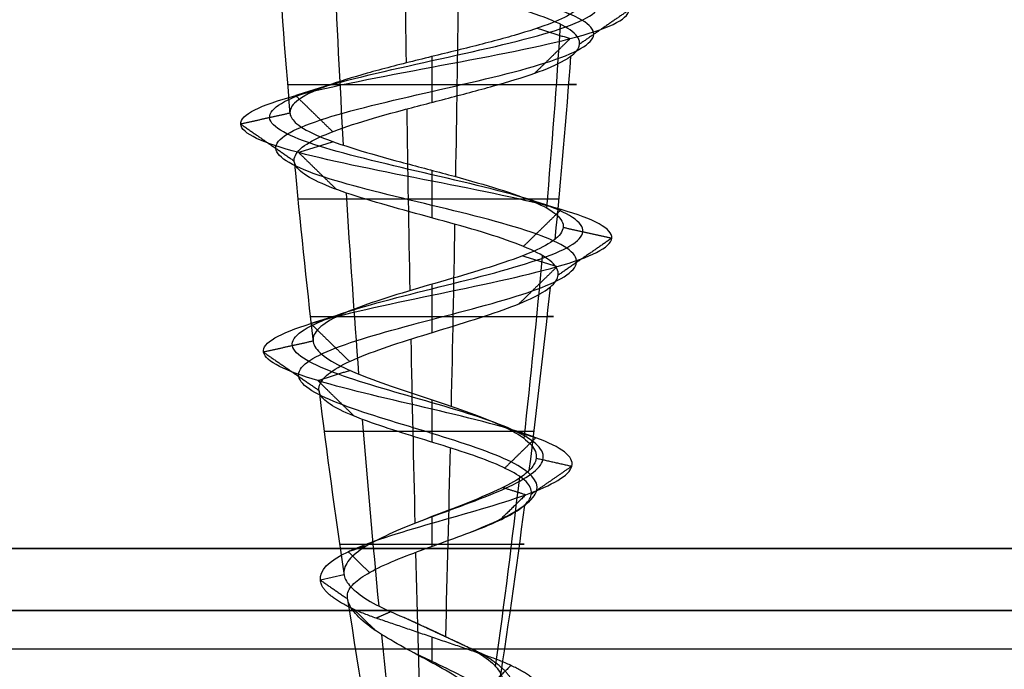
# Model space of a CAD drawing. Header units: millimetres. Extents: x -646 to 654, y -203 to 198.
# Tile 507 of 656: x -31.7 to -23.78, y 134.37 to 139.59. Entities that reach past the tile are written whole.
import ezdxf

# ---------------------------------------------------------------- set-up
doc = ezdxf.new("R2010")
doc.units = ezdxf.units.MM
doc.layers.add('Default', color=7, linetype='Continuous', true_color=0x000000)
doc.layers.add('Screw', color=7, linetype='Continuous', true_color=0xffffff)

msp = doc.modelspace()

# ---------------------------------------------------------------- linework, layer by layer
at = {"layer": 'Default'}
for points in [[(-645.3844, 135.3403, 1171.8222), (3.6156, 135.3403, 1171.8222), (652.6156, 135.3403, 1171.8222)], [(652.6156, 135.3403, 771.8222), (3.6156, 135.3403, 771.8222), (-645.3844, 135.3403, 771.8222)], [(-645.3844, 134.8403, 1171.3222), (3.6156, 134.8403, 1171.3222), (652.6156, 134.8403, 1171.3222)], [(652.6156, 134.8403, 772.3222), (3.6156, 134.8403, 772.3222), (-645.3844, 134.8403, 772.3222)], [(-1.8844, 134.5307, 771.8222), (-319.1344, 134.5307, 771.8222), (-636.3844, 134.5307, 771.8222)], [(-1.8844, 134.5307, 780.8222), (-319.1344, 134.5307, 780.8222), (-636.3844, 134.5307, 780.8222)]]:
    msp.add_open_spline(points, degree=2, dxfattribs=at)
at = {"layer": 'Screw', "color": 7, "true_color": 0xffffff}
msp.add_line((-29.0914, 135.1268, 778.8222), (-29.2801, 135.0848, 778.8222), dxfattribs=at)
at = {"layer": 'Screw', "color": 7, "true_color": 0xffffff, "extrusion": (0.984564, 9.33495e-14, -0.175023)}
for start, end in [(265.414268, 266.774917), (263.723721, 265.073236), (261.991684, 263.363792), (260.321124, 261.775363)]:
    msp.add_arc((144.2263, 822.7859, -164.2581), 62.3281, start, end, dxfattribs=at)
at = {"layer": 'Screw', "color": 7, "true_color": 0xffffff, "extrusion": (0.018848, -1.78677e-15, 0.999822)}
msp.add_arc((144.2263, -17.8944, 778.1489), 62.3281, 93.594012, 94.963328, dxfattribs=at)
at = {"layer": 'Screw', "color": 7, "true_color": 0xffffff, "extrusion": (-0.772512, -9.33495e-14, -0.635)}
for start, end in [(84.803382, 86.171321), (83.103146, 84.449527), (81.371484, 82.765204), (78, 81.158889)]:
    msp.add_arc((-144.2263, 558.7203, -472.625), 62.3281, start, end, dxfattribs=at)
at = {"layer": 'Screw', "color": 7, "true_color": 0xffffff, "extrusion": (-0.984564, -9.33495e-14, 0.175023)}
for start, end in [(84.570262, 85.936105), (82.86319, 84.216959), (81.144917, 82.553071)]:
    msp.add_arc((-144.2263, 700.8794, 164.2581), 62.3281, start, end, dxfattribs=at)
at = {"layer": 'Screw', "color": 7, "true_color": 0xffffff, "extrusion": (-0.506335, -9.33495e-14, 0.862337)}
for start, end in [(84.337257, 85.700058), (82.623344, 83.9836), (80.920321, 82.340292)]:
    msp.add_arc((-144.2263, 308.9147, 685.9792), 62.3281, start, end, dxfattribs=at)
at = {"layer": 'Screw', "color": 7, "true_color": 0xffffff, "extrusion": (-0.326888, 3.1003e-14, -0.945063)}
msp.add_arc((-144.2263, 342.3659, -726.7576), 62.3281, 274.536795, 275.895623, dxfattribs=at)
at = {"layer": 'Screw', "color": 7, "true_color": 0xffffff, "extrusion": (0, 1, 0)}
for centre, radius, start, end in [((28.3844, 778.8222, 139.0706), 1.1613, 1.08, 199.08), ((28.3844, 778.8222, 138.1476), 1.0778, 199.08, 1.08), ((28.3844, 778.8222, 137.2056), 0.9782, 1.08, 199.08), ((28.3844, 778.8222, 136.2797), 0.8662, 199.08, 1.08), ((28.3844, 778.8222, 135.3752), 0.7432, 1.08, 199.08)]:
    msp.add_arc(centre, radius, start, end, dxfattribs=at)
at = {"layer": 'Screw', "color": 7, "true_color": 0xffffff, "extrusion": (0.018848, -1.78742e-15, 0.999822)}
msp.add_arc((144.2263, -17.8944, 778.1489), 62.3281, 95.318782, 96.656729, dxfattribs=at)
at = {"layer": 'Screw', "color": 7, "true_color": 0xffffff, "extrusion": (-0.326888, 3.09822e-14, -0.945063)}
msp.add_arc((-144.2263, 342.3659, -726.7576), 62.3281, 276.250599, 277.6164, dxfattribs=at)
at = {"layer": 'Screw', "color": 7, "true_color": 0xffffff, "extrusion": (0.018848, -1.7859e-15, 0.999822)}
msp.add_arc((144.2263, -17.8944, 778.1489), 62.3281, 97.023724, 98.399306, dxfattribs=at)
at = {"layer": 'Screw', "color": 7, "true_color": 0xffffff, "extrusion": (-0.326888, 3.0996e-14, -0.945063)}
msp.add_arc((-144.2263, 342.3659, -726.7576), 62.3281, 277.873234, 279.304288, dxfattribs=at)
at = {"layer": 'Screw', "color": 7, "true_color": 0xffffff, "extrusion": (0.018848, -1.78546e-15, 0.999822)}
msp.add_arc((144.2263, -17.8944, 778.1489), 62.3281, 98.578453, 102, dxfattribs=at)
at = {"layer": 'Screw', "color": 7, "true_color": 0xffffff}
for points, knots in [([(-29.2801, 135.0848, 778.8222), (-29.2897, 135.1612, 778.5877), (-29.2212, 135.2376, 778.3382), (-28.8954, 135.3903, 777.9584), (-28.6489, 135.4667, 777.8309), (-28.1198, 135.6195, 777.7928), (-27.8406, 135.6958, 777.8831), (-27.4183, 135.8486, 778.2514), (-27.2785, 135.925, 778.5277), (-27.2403, 136.0778, 779.1167), (-27.3431, 136.1541, 779.4258), (-27.7538, 136.3069, 779.8905), (-28.0599, 136.3833, 780.0426), (-28.7089, 136.5361, 780.0808), (-29.0478, 136.6124, 779.9657), (-29.5549, 136.7652, 779.5126), (-29.7251, 136.8416, 779.1767), (-29.7518, 136.9944, 778.4677), (-29.6076, 137.0707, 778.1088), (-29.1085, 137.2235, 777.5882), (-28.7509, 137.2999, 777.4299), (-28.0179, 137.4526, 777.4147), (-27.6471, 137.529, 777.5581), (-27.1095, 137.6818, 778.0741), (-26.9463, 137.7582, 778.4437), (-26.931, 137.9109, 779.2007), (-27.0794, 137.9873, 779.5834), (-27.6123, 138.1401, 780.138), (-27.9939, 138.2165, 780.3061), (-28.7749, 138.3692, 780.3214), (-29.1695, 138.4456, 780.1681), (-29.741, 138.5984, 779.6182), (-29.916, 138.6748, 779.2247), (-29.9275, 138.8275, 778.4197), (-29.7636, 138.9039, 778.0164), (-29.1955, 139.0567, 777.4376), (-28.7928, 139.1331, 777.2657), (-27.9759, 139.2858, 777.2581), (-27.5666, 139.3622, 777.4225), (-26.9793, 139.515, 777.9991), (-26.8049, 139.5914, 778.4077), (-26.7973, 139.7441, 779.2367), (-26.9642, 139.8205, 779.6519), (-27.5493, 139.9733, 780.2477), (-27.9639, 140.0497, 780.4245), (-28.8048, 140.2024, 780.4322), (-29.226, 140.2788, 780.2628), (-29.8303, 140.4316, 779.6693), (-30.0077, 140.5079, 779.2487), (-30.0184, 140.6512, 778.449), (-29.8936, 140.718, 778.0723), (-29.4247, 140.8517, 777.4798), (-29.0837, 140.9185, 777.2663), (-28.3363, 141.0522, 777.104), (-27.9325, 141.119, 777.1559), (-27.2437, 141.2527, 777.509), (-26.9612, 141.3195, 777.8089), (-26.6492, 141.4532, 778.5273), (-26.6209, 141.52, 778.9432), (-26.8381, 141.6537, 779.7052), (-27.083, 141.7205, 780.0486), (-27.742, 141.8542, 780.5049), (-28.1538, 141.921, 780.6162), (-28.9618, 142.0547, 780.55), (-29.3551, 142.1215, 780.3727), (-29.9443, 142.2552, 779.8024), (-30.1379, 142.322, 779.4114), (-30.2324, 142.4557, 778.5877), (-30.122, 142.5225, 778.1605), (-29.6606, 142.6562, 777.4701), (-29.3078, 142.723, 777.2084), (-28.5132, 142.8567, 776.9674), (-28.0744, 142.9235, 776.9889), (-27.3072, 143.0572, 777.3067), (-26.9817, 143.1241, 777.6017), (-26.5903, 143.2577, 778.334), (-26.5258, 143.3246, 778.7686), (-26.6878, 143.4582, 779.583), (-26.9137, 143.5251, 779.9598), (-27.5555, 143.6587, 780.4866), (-27.9692, 143.7256, 780.6346), (-28.7995, 143.8592, 780.6346), (-29.2132, 143.9261, 780.4866), (-29.8551, 144.0597, 779.9598), (-30.0809, 144.1266, 779.583), (-30.2429, 144.2602, 778.7686), (-30.1784, 144.3271, 778.334), (-29.787, 144.4607, 777.6017), (-29.4615, 144.5276, 777.3067), (-28.6944, 144.6612, 776.9889), (-28.2555, 144.7281, 776.9674), (-27.461, 144.8618, 777.2084), (-27.1081, 144.9286, 777.4701), (-26.6468, 145.0623, 778.1605), (-26.54, 145.1291, 778.5867), (-26.6214, 145.2628, 779.413), (-26.8092, 145.3296, 779.8102), (-27.3964, 145.4633, 780.3973), (-27.7935, 145.5301, 780.5852), (-28.6199, 145.6638, 780.6666), (-29.0461, 145.7306, 780.5598), (-29.7365, 145.8643, 780.0985), (-29.9982, 145.9311, 779.7456), (-30.2392, 146.0648, 778.951), (-30.2177, 146.1316, 778.5122), (-29.8999, 146.2653, 777.7451), (-29.6049, 146.3321, 777.4195), (-28.8726, 146.4658, 777.0281), (-28.438, 146.5326, 776.9637), (-27.6236, 146.6663, 777.1257), (-27.2468, 146.7331, 777.3515), (-26.72, 146.8668, 777.9934), (-26.572, 146.9336, 778.407), (-26.572, 147.0673, 779.2374), (-26.72, 147.1341, 779.651), (-27.2468, 147.2678, 780.2929), (-27.6236, 147.3346, 780.5188), (-28.438, 147.4683, 780.6808), (-28.8726, 147.5351, 780.6163), (-29.6049, 147.6688, 780.2249), (-29.8999, 147.7356, 779.8993), (-30.2177, 147.8693, 779.1322), (-30.2392, 147.9361, 778.6934), (-29.9982, 148.0698, 777.8988), (-29.7365, 148.1367, 777.5459), (-29.0461, 148.2703, 777.0846), (-28.6199, 148.3372, 776.9779), (-27.7935, 148.4708, 777.0593), (-27.3964, 148.5377, 777.2471), (-26.8092, 148.6713, 777.8342), (-26.6214, 148.7382, 778.2314), (-26.54, 148.8718, 779.0577), (-26.6468, 148.9387, 779.4839), (-27.1081, 149.0723, 780.1743), (-27.461, 149.1392, 780.436), (-28.2555, 149.2728, 780.6771), (-28.6944, 149.3397, 780.6555), (-29.4615, 149.4733, 780.3378), (-29.787, 149.5402, 780.0427), (-30.1784, 149.6739, 779.3104), (-30.2429, 149.7407, 778.8758), (-30.0809, 149.8744, 778.0614), (-29.8551, 149.9412, 777.6846), (-29.2132, 150.0749, 777.1578), (-28.7995, 150.1417, 777.0098), (-27.9692, 150.2754, 777.0098), (-27.5555, 150.3422, 777.1578), (-26.9137, 150.4759, 777.6846), (-26.6878, 150.5427, 778.0614), (-26.5258, 150.6764, 778.8758), (-26.5903, 150.7432, 779.3104), (-26.9817, 150.8769, 780.0427), (-27.3072, 150.9437, 780.3378), (-28.0744, 151.0774, 780.6555), (-28.5132, 151.1442, 780.6771), (-29.3078, 151.2779, 780.436), (-29.6606, 151.3447, 780.1743), (-30.122, 151.4784, 779.4839), (-30.2287, 151.5452, 779.0577), (-30.1473, 151.6789, 778.2314), (-29.9595, 151.7457, 777.8342), (-29.3723, 151.8794, 777.2471), (-28.9752, 151.9462, 777.0593), (-28.1488, 152.0799, 776.9779), (-27.7227, 152.1467, 777.0846), (-27.0323, 152.2804, 777.5459), (-26.7705, 152.3472, 777.8988), (-26.5295, 152.4809, 778.6934), (-26.5511, 152.5477, 779.1322), (-26.8688, 152.6814, 779.8993), (-27.1639, 152.7482, 780.2249), (-27.8962, 152.8819, 780.6163), (-28.3307, 152.9488, 780.6808), (-29.1451, 153.0824, 780.5188), (-29.522, 153.1493, 780.2929), (-30.0487, 153.2829, 779.651), (-30.1967, 153.3497, 779.2381), (-30.1967, 153.4166, 778.8222)], [0.0909091, 0.0909091, 0.0909091, 0.0909091, 0.1022727, 0.1022727, 0.1136364, 0.1136364, 0.125, 0.125, 0.1363636, 0.1363636, 0.1477273, 0.1477273, 0.1590909, 0.1590909, 0.1704545, 0.1704545, 0.1818182, 0.1818182, 0.1931818, 0.1931818, 0.2045455, 0.2045455, 0.2159091, 0.2159091, 0.2272727, 0.2272727, 0.2386364, 0.2386364, 0.25, 0.25, 0.2613636, 0.2613636, 0.2727273, 0.2727273, 0.2840909, 0.2840909, 0.2954545, 0.2954545, 0.3068182, 0.3068182, 0.3181818, 0.3181818, 0.3295455, 0.3295455, 0.3409091, 0.3409091, 0.3522727, 0.3522727, 0.3636364, 0.3636364, 0.3735795, 0.3735795, 0.3835227, 0.3835227, 0.3934659, 0.3934659, 0.4034091, 0.4034091, 0.4133523, 0.4133523, 0.4232955, 0.4232955, 0.4332386, 0.4332386, 0.4431818, 0.4431818, 0.453125, 0.453125, 0.4630682, 0.4630682, 0.4730114, 0.4730114, 0.4829545, 0.4829545, 0.4928977, 0.4928977, 0.5028409, 0.5028409, 0.5127841, 0.5127841, 0.5227273, 0.5227273, 0.5326705, 0.5326705, 0.5426136, 0.5426136, 0.5525568, 0.5525568, 0.5625, 0.5625, 0.5724432, 0.5724432, 0.5823864, 0.5823864, 0.5923295, 0.5923295, 0.6022727, 0.6022727, 0.6122159, 0.6122159, 0.6221591, 0.6221591, 0.6321023, 0.6321023, 0.6420455, 0.6420455, 0.6519886, 0.6519886, 0.6619318, 0.6619318, 0.671875, 0.671875, 0.6818182, 0.6818182, 0.6917614, 0.6917614, 0.7017045, 0.7017045, 0.7116477, 0.7116477, 0.7215909, 0.7215909, 0.7315341, 0.7315341, 0.7414773, 0.7414773, 0.7514205, 0.7514205, 0.7613636, 0.7613636, 0.7713068, 0.7713068, 0.78125, 0.78125, 0.7911932, 0.7911932, 0.8011364, 0.8011364, 0.8110795, 0.8110795, 0.8210227, 0.8210227, 0.8309659, 0.8309659, 0.8409091, 0.8409091, 0.8508523, 0.8508523, 0.8607955, 0.8607955, 0.8707386, 0.8707386, 0.8806818, 0.8806818, 0.890625, 0.890625, 0.9005682, 0.9005682, 0.9105114, 0.9105114, 0.9204545, 0.9204545, 0.9303977, 0.9303977, 0.9403409, 0.9403409, 0.9502841, 0.9502841, 0.9602273, 0.9602273, 0.9701705, 0.9701705, 0.9801136, 0.9801136, 0.9900568, 0.9900568, 1, 1, 1, 1]), ([(-28.4622, 135.5653, 778.056), (-28.4366, 135.5752, 778.0508), (-28.4106, 135.585, 778.047), (-28.1808, 135.6713, 778.0254), (-27.962, 135.7476, 778.0907), (-27.6259, 135.9004, 778.3729), (-27.5112, 135.9768, 778.5886), (-27.473, 136.1296, 779.0558), (-27.5506, 136.2059, 779.3044), (-27.8752, 136.3587, 779.6829), (-28.1208, 136.4351, 779.81), (-28.648, 136.5879, 779.8482), (-28.9263, 136.6642, 779.7582), (-29.3473, 136.817, 779.3912), (-29.4924, 136.8934, 779.1158), (-29.5192, 137.0462, 778.5286), (-29.4, 137.1225, 778.2303), (-28.9871, 137.2753, 777.7958), (-28.6899, 137.3517, 777.6626), (-28.0788, 137.5044, 777.6473), (-27.7685, 137.5808, 777.7657), (-27.3171, 137.7336, 778.1956), (-27.1789, 137.81, 778.5046), (-27.1636, 137.9627, 779.1398), (-27.287, 138.0391, 779.462), (-27.7338, 138.1919, 779.9304), (-28.0548, 138.2683, 780.0735), (-28.7139, 138.421, 780.0888), (-29.0481, 138.4974, 779.9605), (-29.5334, 138.6502, 779.4967), (-29.6834, 138.7266, 779.1638), (-29.6948, 138.8793, 778.4806), (-29.556, 138.9557, 778.1379), (-29.0741, 139.1085, 777.6452), (-28.7319, 139.1849, 777.4984), (-28.0368, 139.3376, 777.4907), (-27.6881, 139.414, 777.6301), (-27.1869, 139.5668, 778.1205), (-27.0376, 139.6432, 778.4686), (-27.03, 139.7959, 779.1758), (-27.1718, 139.8723, 779.5305), (-27.6707, 140.0251, 780.0402), (-28.0248, 140.1015, 780.1919), (-28.7439, 140.2542, 780.1995), (-29.1046, 140.3306, 780.0552), (-29.6227, 140.4834, 779.5478), (-29.775, 140.5597, 779.1878), (-29.7858, 140.703, 778.5023), (-29.68, 140.7698, 778.1787), (-29.2786, 140.9035, 777.6686), (-28.986, 140.9703, 777.4841), (-28.3432, 141.104, 777.3426), (-27.9952, 141.1708, 777.3863), (-27.4003, 141.3045, 777.689), (-27.1558, 141.3713, 777.9472), (-26.8845, 141.505, 778.5671), (-26.859, 141.5718, 778.9266), (-27.0453, 141.7055, 779.5867), (-27.2566, 141.7723, 779.8847), (-27.8269, 141.906, 780.2819), (-28.184, 141.9728, 780.3794), (-28.886, 142.1065, 780.3237), (-29.2283, 142.1733, 780.1705), (-29.7421, 142.307, 779.6756), (-29.9116, 142.3738, 779.3356), (-29.9957, 142.5075, 778.6179), (-29.8989, 142.5743, 778.2455), (-29.4968, 142.708, 777.6437), (-29.1892, 142.7748, 777.4156), (-28.4966, 142.9085, 777.2055), (-28.1142, 142.9753, 777.2243), (-27.4455, 143.109, 777.5012), (-27.1618, 143.1759, 777.7584), (-26.8206, 143.3095, 778.3967), (-26.7644, 143.3764, 778.7755), (-26.9056, 143.51, 779.4853), (-27.1025, 143.5769, 779.8138), (-27.6619, 143.7105, 780.2729), (-28.0225, 143.7774, 780.4019), (-28.7462, 143.911, 780.4019), (-29.1068, 143.9779, 780.2729), (-29.6663, 144.1115, 779.8138), (-29.8631, 144.1784, 779.4853), (-30.0043, 144.312, 778.7755), (-29.9481, 144.3789, 778.3967), (-29.607, 144.5125, 777.7584), (-29.3232, 144.5794, 777.5012), (-28.6546, 144.713, 777.2243), (-28.2721, 144.7799, 777.2055), (-27.5795, 144.9136, 777.4156), (-27.2719, 144.9804, 777.6437), (-26.8698, 145.1141, 778.2455), (-26.7768, 145.1809, 778.6169), (-26.8477, 145.3146, 779.3372), (-27.0114, 145.3814, 779.6834), (-27.5232, 145.5151, 780.1951), (-27.8694, 145.5819, 780.3589), (-28.5897, 145.7156, 780.4298), (-28.9611, 145.7824, 780.3368), (-29.5629, 145.9161, 779.9347), (-29.791, 145.9829, 779.6271), (-30.0011, 146.1166, 778.9345), (-29.9823, 146.1834, 778.552), (-29.7054, 146.3171, 777.8834), (-29.4482, 146.3839, 777.5996), (-28.8099, 146.5176, 777.2584), (-28.4311, 146.5844, 777.2022), (-27.7213, 146.7181, 777.3434), (-27.3928, 146.7849, 777.5403), (-26.9336, 146.9186, 778.0998), (-26.8046, 146.9854, 778.4603), (-26.8046, 147.1191, 779.1841), (-26.9336, 147.1859, 779.5446), (-27.3928, 147.3196, 780.1041), (-27.7213, 147.3864, 780.301), (-28.4311, 147.5201, 780.4422), (-28.8099, 147.5869, 780.386), (-29.4482, 147.7206, 780.0448), (-29.7054, 147.7874, 779.7611), (-29.9823, 147.9211, 779.0924), (-30.0011, 147.988, 778.7099), (-29.791, 148.1216, 778.0174), (-29.5629, 148.1885, 777.7098), (-28.9611, 148.3221, 777.3077), (-28.5897, 148.389, 777.2146), (-27.8694, 148.5226, 777.2856), (-27.5232, 148.5895, 777.4493), (-27.0114, 148.7231, 777.9611), (-26.8477, 148.79, 778.3072), (-26.7768, 148.9236, 779.0275), (-26.8698, 148.9905, 779.399), (-27.2719, 149.1241, 780.0007), (-27.5795, 149.191, 780.2289), (-28.2721, 149.3246, 780.439), (-28.6546, 149.3915, 780.4202), (-29.3232, 149.5251, 780.1432), (-29.607, 149.592, 779.886), (-29.9481, 149.7257, 779.2477), (-30.0043, 149.7925, 778.8689), (-29.8631, 149.9262, 778.1591), (-29.6663, 149.993, 777.8306), (-29.1068, 150.1267, 777.3715), (-28.7462, 150.1935, 777.2425), (-28.0225, 150.3272, 777.2425), (-27.6619, 150.394, 777.3715), (-27.1025, 150.5277, 777.8306), (-26.9056, 150.5945, 778.1591), (-26.7644, 150.7282, 778.8689), (-26.8206, 150.795, 779.2477), (-27.1618, 150.9287, 779.886), (-27.4455, 150.9955, 780.1432), (-28.1142, 151.1292, 780.4202), (-28.4966, 151.196, 780.439), (-29.1892, 151.3297, 780.2289), (-29.4968, 151.3965, 780.0007), (-29.8989, 151.5302, 779.399), (-29.9919, 151.597, 779.0275), (-29.921, 151.7307, 778.3072), (-29.7573, 151.7975, 777.9611), (-29.2455, 151.9312, 777.4493), (-28.8993, 151.998, 777.2856), (-28.1791, 152.1317, 777.2146), (-27.8076, 152.1985, 777.3077), (-27.2058, 152.3322, 777.7098), (-26.9777, 152.399, 778.0174), (-26.7676, 152.5327, 778.7099), (-26.7864, 152.5995, 779.0924), (-27.0634, 152.7332, 779.7611), (-27.3205, 152.8, 780.0448), (-27.9588, 152.9337, 780.386), (-28.3376, 153.0006, 780.4422), (-29.0475, 153.1342, 780.301), (-29.3759, 153.2011, 780.1041), (-29.8351, 153.3347, 779.5446), (-29.9641, 153.4015, 779.1847), (-29.9641, 153.4684, 778.8222)], [2.782471, 2.782471, 2.782471, 2.782471, 2.974275, 2.974275, 4.461413, 4.461413, 5.948551, 5.948551, 7.435688, 7.435688, 8.922826, 8.922826, 10.409964, 10.409964, 11.897102, 11.897102, 13.384239, 13.384239, 14.871377, 14.871377, 16.358515, 16.358515, 17.845652, 17.845652, 19.33279, 19.33279, 20.819928, 20.819928, 22.307065, 22.307065, 23.794203, 23.794203, 25.281341, 25.281341, 26.768478, 26.768478, 28.255616, 28.255616, 29.742754, 29.742754, 31.229892, 31.229892, 32.717029, 32.717029, 34.204167, 34.204167, 35.691305, 35.691305, 36.99255, 36.99255, 38.293796, 38.293796, 39.595041, 39.595041, 40.896287, 40.896287, 42.197532, 42.197532, 43.498777, 43.498777, 44.800023, 44.800023, 46.101268, 46.101268, 47.402514, 47.402514, 48.703759, 48.703759, 50.005005, 50.005005, 51.30625, 51.30625, 52.607496, 52.607496, 53.908741, 53.908741, 55.209987, 55.209987, 56.511232, 56.511232, 57.812478, 57.812478, 59.113723, 59.113723, 60.414969, 60.414969, 61.716214, 61.716214, 63.01746, 63.01746, 64.318705, 64.318705, 65.619951, 65.619951, 66.921196, 66.921196, 68.222442, 68.222442, 69.523687, 69.523687, 70.824933, 70.824933, 72.126178, 72.126178, 73.427423, 73.427423, 74.728669, 74.728669, 76.029914, 76.029914, 77.33116, 77.33116, 78.632405, 78.632405, 79.933651, 79.933651, 81.234896, 81.234896, 82.536142, 82.536142, 83.837387, 83.837387, 85.138633, 85.138633, 86.439878, 86.439878, 87.741124, 87.741124, 89.042369, 89.042369, 90.343615, 90.343615, 91.64486, 91.64486, 92.946106, 92.946106, 94.247351, 94.247351, 95.548597, 95.548597, 96.849842, 96.849842, 98.151088, 98.151088, 99.452333, 99.452333, 100.753579, 100.753579, 102.054824, 102.054824, 103.35607, 103.35607, 104.657315, 104.657315, 105.95856, 105.95856, 107.259806, 107.259806, 108.561051, 108.561051, 109.862297, 109.862297, 111.163542, 111.163542, 112.464788, 112.464788, 113.766033, 113.766033, 115.067279, 115.067279, 116.368524, 116.368524, 117.66977, 117.66977, 118.971015, 118.971015, 118.971015, 118.971015]), ([(-28.0882, 135.4652, 778.1266), (-27.9956, 135.5025, 778.1558), (-27.907, 135.5398, 778.203), (-27.6707, 135.6534, 778.3991), (-27.5614, 135.7298, 778.6018), (-27.5232, 135.8826, 779.0427), (-27.5955, 135.9589, 779.2781), (-27.9014, 136.1117, 779.6381), (-28.1339, 136.1881, 779.7597), (-28.6348, 136.3409, 779.7979), (-28.9001, 136.4172, 779.7133), (-29.3025, 136.57, 779.3649), (-29.4422, 136.6464, 779.1026), (-29.4689, 136.7992, 778.5418), (-29.3551, 136.8755, 778.2565), (-28.9609, 137.0283, 777.8406), (-28.6768, 137.1047, 777.7129), (-28.0919, 137.2574, 777.6976), (-27.7947, 137.3338, 777.8106), (-27.3619, 137.4866, 778.2218), (-27.2292, 137.563, 778.5178), (-27.2139, 137.7157, 779.1266), (-27.3318, 137.7921, 779.4358), (-27.76, 137.9449, 779.8856), (-28.0679, 138.0213, 780.0232), (-28.7008, 138.174, 780.0385), (-29.0218, 138.2504, 779.9157), (-29.4886, 138.4032, 779.4705), (-29.6331, 138.4796, 779.1506), (-29.6446, 138.6323, 778.4938), (-29.5112, 138.7087, 778.1641), (-29.0479, 138.8615, 777.69), (-28.7188, 138.9379, 777.5486), (-28.0499, 139.0906, 777.541), (-27.7143, 139.167, 777.675), (-27.2317, 139.3198, 778.1467), (-27.0879, 139.3962, 778.4818), (-27.0802, 139.5489, 779.1626), (-27.2167, 139.6253, 779.5042), (-27.6969, 139.7781, 779.9953), (-28.0379, 139.8545, 780.1416), (-28.7308, 140.0072, 780.1493), (-29.0783, 140.0836, 780.0104), (-29.5779, 140.2364, 779.5216), (-29.7248, 140.3127, 779.1746), (-29.7355, 140.456, 778.5138), (-29.6338, 140.5228, 778.2017), (-29.2471, 140.6565, 777.7093), (-28.965, 140.7233, 777.5311), (-28.3447, 140.857, 777.3941), (-28.0087, 140.9238, 777.436), (-27.4342, 141.0575, 777.7279), (-27.1978, 141.1243, 777.9771), (-26.9354, 141.258, 778.5757), (-26.9105, 141.3248, 778.9231), (-27.09, 141.4585, 779.5611), (-27.294, 141.5253, 779.8493), (-27.8452, 141.659, 780.2337), (-28.1905, 141.7258, 780.3283), (-28.8696, 141.8595, 780.2748), (-29.2009, 141.9263, 780.1268), (-29.6984, 142.06, 779.6482), (-29.8627, 142.1268, 779.3192), (-29.9445, 142.2605, 778.6245), (-29.8507, 142.3273, 778.2638), (-29.4614, 142.461, 777.6812), (-29.1636, 142.5278, 777.4603), (-28.4931, 142.6615, 777.2569), (-28.1228, 142.7283, 777.2751), (-27.4754, 142.862, 777.5433), (-27.2007, 142.9288, 777.7922), (-26.8703, 143.0625, 778.4102), (-26.8159, 143.1294, 778.777), (-26.9526, 143.263, 779.4642), (-27.1432, 143.3299, 779.7822), (-27.6849, 143.4635, 780.2268), (-28.034, 143.5304, 780.3517), (-28.7347, 143.664, 780.3517), (-29.0838, 143.7309, 780.2268), (-29.6255, 143.8645, 779.7822), (-29.8161, 143.9314, 779.4642), (-29.9528, 144.065, 778.777), (-29.8984, 144.1319, 778.4102), (-29.5681, 144.2655, 777.7922), (-29.2934, 144.3324, 777.5433), (-28.646, 144.466, 777.2751), (-28.2757, 144.5329, 777.2569), (-27.6051, 144.6666, 777.4603), (-27.3073, 144.7334, 777.6812), (-26.918, 144.8671, 778.2638), (-26.8279, 144.9339, 778.6235), (-26.8966, 145.0676, 779.3208), (-27.0551, 145.1344, 779.656), (-27.5506, 145.2681, 780.1514), (-27.8858, 145.3349, 780.31), (-28.5831, 145.4686, 780.3787), (-28.9428, 145.5354, 780.2886), (-29.5254, 145.6691, 779.8993), (-29.7463, 145.7359, 779.6015), (-29.9497, 145.8696, 778.9309), (-29.9315, 145.9364, 778.5606), (-29.6633, 146.0701, 777.9132), (-29.4143, 146.1369, 777.6385), (-28.7964, 146.2706, 777.3082), (-28.4296, 146.3374, 777.2538), (-27.7423, 146.4711, 777.3905), (-27.4243, 146.5379, 777.5811), (-26.9798, 146.6716, 778.1228), (-26.8549, 146.7384, 778.4719), (-26.8549, 146.8721, 779.1726), (-26.9798, 146.9389, 779.5217), (-27.4243, 147.0726, 780.0633), (-27.7423, 147.1394, 780.2539), (-28.4296, 147.2731, 780.3906), (-28.7964, 147.3399, 780.3362), (-29.4143, 147.4736, 780.0059), (-29.6633, 147.5404, 779.7312), (-29.9315, 147.6741, 779.0838), (-29.9497, 147.7409, 778.7135), (-29.7463, 147.8746, 778.043), (-29.5254, 147.9415, 777.7452), (-28.9428, 148.0751, 777.3559), (-28.5831, 148.142, 777.2658), (-27.8858, 148.2756, 777.3345), (-27.5506, 148.3425, 777.493), (-27.0551, 148.4761, 777.9885), (-26.8966, 148.543, 778.3236), (-26.8279, 148.6766, 779.021), (-26.918, 148.7435, 779.3806), (-27.3073, 148.8771, 779.9633), (-27.6051, 148.944, 780.1841), (-28.2757, 149.0776, 780.3875), (-28.646, 149.1445, 780.3693), (-29.2934, 149.2781, 780.1012), (-29.5681, 149.345, 779.8522), (-29.8984, 149.4787, 779.2342), (-29.9528, 149.5455, 778.8675), (-29.8161, 149.6792, 778.1802), (-29.6255, 149.746, 777.8622), (-29.0838, 149.8797, 777.4177), (-28.7347, 149.9465, 777.2928), (-28.034, 150.0802, 777.2928), (-27.6849, 150.147, 777.4177), (-27.1432, 150.2807, 777.8622), (-26.9526, 150.3475, 778.1802), (-26.8159, 150.4812, 778.8675), (-26.8703, 150.548, 779.2342), (-27.2007, 150.6817, 779.8522), (-27.4754, 150.7485, 780.1012), (-28.1228, 150.8822, 780.3693), (-28.4931, 150.949, 780.3875), (-29.1636, 151.0827, 780.1841), (-29.4614, 151.1495, 779.9633), (-29.8507, 151.2832, 779.3806), (-29.9408, 151.35, 779.021), (-29.8721, 151.4837, 778.3236), (-29.7136, 151.5505, 777.9885), (-29.2181, 151.6842, 777.493), (-28.8829, 151.751, 777.3345), (-28.1856, 151.8847, 777.2658), (-27.826, 151.9515, 777.3559), (-27.2433, 152.0852, 777.7452), (-27.0225, 152.152, 778.043), (-26.8191, 152.2857, 778.7135), (-26.8372, 152.3525, 779.0838), (-27.1054, 152.4862, 779.7312), (-27.3544, 152.553, 780.0059), (-27.9724, 152.6867, 780.3362), (-28.3391, 152.7536, 780.3906), (-29.0264, 152.8872, 780.2539), (-29.3444, 152.9541, 780.0633), (-29.7889, 153.0877, 779.5217), (-29.9138, 153.1545, 779.1731), (-29.9138, 153.2214, 778.8222)], [9.962929, 9.962929, 9.962929, 9.962929, 10.425509, 10.425509, 11.373282, 11.373282, 12.321056, 12.321056, 13.268829, 13.268829, 14.216603, 14.216603, 15.164377, 15.164377, 16.11215, 16.11215, 17.059924, 17.059924, 18.007697, 18.007697, 18.955471, 18.955471, 19.903244, 19.903244, 20.851018, 20.851018, 21.798791, 21.798791, 22.746565, 22.746565, 23.694338, 23.694338, 24.642112, 24.642112, 25.589885, 25.589885, 26.537659, 26.537659, 27.485432, 27.485432, 28.433206, 28.433206, 29.38098, 29.38098, 30.328753, 30.328753, 31.158055, 31.158055, 31.987357, 31.987357, 32.816659, 32.816659, 33.64596, 33.64596, 34.475262, 34.475262, 35.304564, 35.304564, 36.133866, 36.133866, 36.963168, 36.963168, 37.79247, 37.79247, 38.621772, 38.621772, 39.451073, 39.451073, 40.280375, 40.280375, 41.109677, 41.109677, 41.938979, 41.938979, 42.768281, 42.768281, 43.597583, 43.597583, 44.426884, 44.426884, 45.256186, 45.256186, 46.085488, 46.085488, 46.91479, 46.91479, 47.744092, 47.744092, 48.573394, 48.573394, 49.402695, 49.402695, 50.231997, 50.231997, 51.061299, 51.061299, 51.890601, 51.890601, 52.719903, 52.719903, 53.549205, 53.549205, 54.378507, 54.378507, 55.207808, 55.207808, 56.03711, 56.03711, 56.866412, 56.866412, 57.695714, 57.695714, 58.525016, 58.525016, 59.354318, 59.354318, 60.183619, 60.183619, 61.012921, 61.012921, 61.842223, 61.842223, 62.671525, 62.671525, 63.500827, 63.500827, 64.330129, 64.330129, 65.15943, 65.15943, 65.988732, 65.988732, 66.818034, 66.818034, 67.647336, 67.647336, 68.476638, 68.476638, 69.30594, 69.30594, 70.135242, 70.135242, 70.964543, 70.964543, 71.793845, 71.793845, 72.623147, 72.623147, 73.452449, 73.452449, 74.281751, 74.281751, 75.111053, 75.111053, 75.940354, 75.940354, 76.769656, 76.769656, 77.598958, 77.598958, 78.42826, 78.42826, 79.257562, 79.257562, 80.086864, 80.086864, 80.916165, 80.916165, 81.745467, 81.745467, 82.574769, 82.574769, 83.404071, 83.404071, 83.404071, 83.404071]), ([(-27.2696, 139.2962, 778.4366), (-27.2315, 139.3239, 778.5404), (-27.2078, 139.3516, 778.6503), (-27.1901, 139.413, 778.896), (-27.2042, 139.4482, 779.0352), (-27.2779, 139.5167, 779.2984), (-27.339, 139.5509, 779.4259), (-27.4989, 139.6182, 779.6501), (-27.5998, 139.6528, 779.7496), (-27.8271, 139.7214, 779.9073), (-27.9569, 139.7559, 779.9673), (-28.2261, 139.8231, 780.0391), (-28.3692, 139.857, 780.0516), (-28.648, 139.9253, 780.0281), (-28.7877, 139.9601, 779.9913), (-29.0438, 140.0274, 779.8739), (-29.1635, 140.061, 779.7914), (-29.3657, 140.1285, 779.5934), (-29.4508, 140.1637, 779.4751), (-29.5749, 140.2317, 779.219), (-29.6152, 140.2655, 779.0775), (-29.6334, 140.3054, 778.9056), (-29.6354, 140.3123, 778.8758), (-29.6364, 140.3192, 778.8458)], [0.4558635, 0.4558635, 0.4558635, 0.4558635, 0.4640275, 0.4640275, 0.4741243, 0.4741243, 0.4843047, 0.4843047, 0.4945144, 0.4945144, 0.5048098, 0.5048098, 0.5151351, 0.5151351, 0.5255332, 0.5255332, 0.5359747, 0.5359747, 0.5464652, 0.5464652, 0.5570264, 0.5570264, 0.5592284, 0.5592284, 0.5592284, 0.5592284]), ([(-27.2438, 139.653, 778.4277), (-27.2856, 139.6238, 778.3138), (-27.3451, 139.5944, 778.2053), (-27.5029, 139.5319, 777.9994), (-27.6079, 139.4978, 777.903), (-27.8407, 139.4304, 777.7546), (-27.9715, 139.3964, 777.7003), (-28.2395, 139.3295, 777.6409), (-28.3802, 139.2955, 777.6348), (-28.6505, 139.2281, 777.6706), (-28.7838, 139.194, 777.7127), (-29.024, 139.127, 777.8381), (-29.1343, 139.0931, 777.9229), (-29.3157, 139.0258, 778.1218), (-29.3896, 138.9917, 778.2384), (-29.491, 138.9246, 778.4857), (-29.5203, 138.8907, 778.6198), (-29.5266, 138.8492, 778.7831), (-29.5265, 138.8415, 778.8134), (-29.5253, 138.8338, 778.8437)], [0.57110199, 0.57110199, 0.57110199, 0.57110199, 0.58124329, 0.58124329, 0.59286312, 0.59286312, 0.60441155, 0.60441155, 0.61590155, 0.61590155, 0.62731251, 0.62731251, 0.63866532, 0.63866532, 0.64993644, 0.64993644, 0.66114187, 0.66114187, 0.66368337, 0.66368337, 0.66368337, 0.66368337]), ([(-29.4907, 138.4487, 778.8431), (-29.4962, 138.4823, 778.7166), (-29.4796, 138.5176, 778.5879), (-29.4045, 138.5868, 778.344), (-29.3439, 138.6217, 778.2259), (-29.1881, 138.6903, 778.0195), (-29.0907, 138.7255, 777.9286), (-28.8727, 138.7949, 777.7863), (-28.7488, 138.8297, 777.7332), (-28.4932, 138.8978, 777.6731), (-28.358, 138.9324, 777.6654), (-28.0956, 139.0017, 777.6955), (-27.9646, 139.0367, 777.7343), (-27.726, 139.1048, 777.8529), (-27.6153, 139.1389, 777.9344), (-27.43, 139.2076, 778.1279), (-27.353, 139.2429, 778.2428), (-27.288, 139.2833, 778.389), (-27.2784, 139.2898, 778.4127), (-27.2696, 139.2962, 778.4366)], [0.37601776, 0.37601776, 0.37601776, 0.37601776, 0.38543757, 0.38543757, 0.39504219, 0.39504219, 0.40468718, 0.40468718, 0.41442791, 0.41442791, 0.42420446, 0.42420446, 0.43407463, 0.43407463, 0.44398923, 0.44398923, 0.45397605, 0.45397605, 0.45586348, 0.45586348, 0.45586348, 0.45586348]), ([(-29.5253, 138.8338, 778.8437), (-29.521, 138.8075, 778.9461), (-29.5028, 138.7809, 779.0485), (-29.4313, 138.7206, 779.2704), (-29.3681, 138.6862, 779.3899), (-29.2071, 138.6184, 779.5963), (-29.1073, 138.5838, 779.6862), (-28.8868, 138.5156, 779.8234), (-28.7631, 138.4811, 779.8731), (-28.5107, 138.4132, 779.9257), (-28.3785, 138.3788, 779.9296), (-28.1256, 138.3104, 779.8923), (-28.0013, 138.2758, 779.8508), (-27.7785, 138.2079, 779.7295), (-27.6768, 138.1735, 779.6482), (-27.5111, 138.1052, 779.4591), (-27.4444, 138.0705, 779.3489), (-27.3549, 138.0024, 779.1162), (-27.3306, 137.9679, 778.9906), (-27.3271, 137.8998, 778.7434), (-27.3476, 137.865, 778.6185), (-27.3911, 137.8285, 778.4952), (-27.3938, 137.8263, 778.4879), (-27.3966, 137.8242, 778.4805)], [0.6636834, 0.6636834, 0.6636834, 0.6636834, 0.6722664, 0.6722664, 0.6833241, 0.6833241, 0.6943188, 0.6943188, 0.705226, 0.705226, 0.7160626, 0.7160626, 0.7268053, 0.7268053, 0.7374784, 0.7374784, 0.7480543, 0.7480543, 0.7585549, 0.7585549, 0.7689612, 0.7689612, 0.7696235, 0.7696235, 0.7696235, 0.7696235]), ([(-27.4352, 137.4402, 778.4939), (-27.3948, 137.4731, 778.5997), (-27.3723, 137.506, 778.7139), (-27.3662, 137.5726, 778.9444), (-27.3839, 137.6075, 779.0638), (-27.4585, 137.675, 779.288), (-27.5167, 137.7088, 779.3957), (-27.6648, 137.7757, 779.5828), (-27.7566, 137.8102, 779.6646), (-27.9612, 137.8779, 779.7916), (-28.077, 137.9118, 779.8379), (-28.3151, 137.9784, 779.8879), (-28.4404, 138.0123, 779.892), (-28.6832, 138.0799, 779.8581), (-28.804, 138.114, 779.819), (-29.0229, 138.1804, 779.7032), (-29.1238, 138.2139, 779.6248), (-29.2917, 138.2809, 779.4403), (-29.3607, 138.3149, 779.3314), (-29.4567, 138.3811, 779.0986), (-29.4848, 138.4144, 778.9717), (-29.4906, 138.4482, 778.8448), (-29.4906, 138.4484, 778.8439), (-29.4907, 138.4487, 778.8431)], [0.28553465, 0.28553465, 0.28553465, 0.28553465, 0.29401019, 0.29401019, 0.30280503, 0.30280503, 0.31169175, 0.31169175, 0.32063394, 0.32063394, 0.32968449, 0.32968449, 0.33877723, 0.33877723, 0.34797806, 0.34797806, 0.35722453, 0.35722453, 0.36656009, 0.36656009, 0.3759536, 0.3759536, 0.37601776, 0.37601776, 0.37601776, 0.37601776]), ([(-27.3966, 137.8242, 778.4805), (-27.4371, 137.7923, 778.3737), (-27.4959, 137.76, 778.2724), (-27.6459, 137.6941, 778.0917), (-27.7409, 137.6594, 778.0115), (-27.9489, 137.5909, 777.8914), (-28.0646, 137.5563, 777.8495), (-28.2991, 137.4882, 777.8093), (-28.4211, 137.4535, 777.8101), (-28.6525, 137.3849, 777.8535), (-28.7653, 137.3502, 777.8962), (-28.9652, 137.2819, 778.016), (-29.0553, 137.2472, 778.0946), (-29.1994, 137.1788, 778.2747), (-29.2559, 137.1443, 778.3785), (-29.3274, 137.0761, 778.595), (-29.3439, 137.0413, 778.7107), (-29.3394, 137.0046, 778.8292), (-29.3392, 137.0029, 778.8347), (-29.3389, 137.0012, 778.8402)], [0.76962346, 0.76962346, 0.76962346, 0.76962346, 0.77928099, 0.77928099, 0.7895125, 0.7895125, 0.79964683, 0.79964683, 0.80969778, 0.80969778, 0.81964254, 0.81964254, 0.82950608, 0.82950608, 0.83926127, 0.83926127, 0.84891991, 0.84891991, 0.84938904, 0.84938904, 0.84938904, 0.84938904]), ([(-29.2913, 136.6048, 778.8393), (-29.2919, 136.6078, 778.8294), (-29.2923, 136.6109, 778.8194), (-29.2951, 136.6468, 778.704), (-29.2791, 136.6819, 778.5973), (-29.2121, 136.7514, 778.3953), (-29.1591, 136.7866, 778.2977), (-29.024, 136.8552, 778.1283), (-28.9402, 136.8902, 778.0543), (-28.7534, 136.9591, 777.9402), (-28.6476, 136.9935, 777.8988), (-28.4303, 137.0613, 777.8552), (-28.316, 137.0958, 777.8526), (-28.0946, 137.1645, 777.886), (-27.9845, 137.1992, 777.9231), (-27.7855, 137.2667, 778.0318), (-27.6941, 137.3007, 778.105), (-27.5426, 137.369, 778.2765), (-27.4808, 137.4038, 778.3777), (-27.4374, 137.4383, 778.488), (-27.4363, 137.4392, 778.4909), (-27.4352, 137.4402, 778.4939)], [0.21790536, 0.21790536, 0.21790536, 0.21790536, 0.21865324, 0.21865324, 0.22660347, 0.22660347, 0.23475729, 0.23475729, 0.24295812, 0.24295812, 0.25126662, 0.25126662, 0.25962991, 0.25962991, 0.26811504, 0.26811504, 0.27665183, 0.27665183, 0.28529787, 0.28529787, 0.28553465, 0.28553465, 0.28553465, 0.28553465]), ([(-29.3389, 137.0012, 778.8402), (-29.333, 136.9681, 778.9465), (-29.3088, 136.9337, 779.0528), (-29.2256, 136.8644, 779.253), (-29.1639, 136.8286, 779.3491), (-29.0133, 136.7576, 779.5104), (-28.9226, 136.7213, 779.578), (-28.7273, 136.6499, 779.6749), (-28.62, 136.6138, 779.706), (-28.4058, 136.5427, 779.7278), (-28.2958, 136.5064, 779.7192), (-28.0906, 136.4347, 779.6647), (-27.9922, 136.3986, 779.6186), (-27.8215, 136.3273, 779.4968), (-27.7467, 136.291, 779.4198), (-27.632, 136.2191, 779.248), (-27.5899, 136.1827, 779.1511), (-27.544, 136.1112, 778.9526), (-27.5391, 136.0749, 778.8483), (-27.5621, 136.0144, 778.6815), (-27.5796, 135.9898, 778.6153), (-27.6047, 135.9653, 778.5525)], [0.84938904, 0.84938904, 0.84938904, 0.84938904, 0.85846734, 0.85846734, 0.86795273, 0.86795273, 0.87736896, 0.87736896, 0.88666709, 0.88666709, 0.8958651, 0.8958651, 0.90494255, 0.90494255, 0.9139247, 0.9139247, 0.9227773, 0.9227773, 0.93153669, 0.93153669, 0.93736705, 0.93736705, 0.93736705, 0.93736705]), ([(-27.6403, 135.6885, 778.5648), (-27.6394, 135.6892, 778.5669), (-27.6386, 135.69, 778.569), (-27.6044, 135.7218, 778.657), (-27.5861, 135.7528, 778.7502), (-27.5823, 135.8148, 778.9359), (-27.5972, 135.8465, 779.031), (-27.6584, 135.9082, 779.2095), (-27.7059, 135.9391, 779.2951), (-27.8263, 136.0005, 779.4437), (-27.901, 136.032, 779.5085), (-28.0672, 136.0937, 779.6083), (-28.1613, 136.1246, 779.6442), (-28.3543, 136.1855, 779.6814), (-28.4558, 136.2166, 779.683), (-28.6523, 136.2782, 779.6518), (-28.75, 136.3093, 779.618), (-28.9264, 136.3699, 779.52), (-29.0073, 136.4007, 779.4543), (-29.1411, 136.4613, 779.3004), (-29.1956, 136.4914, 779.2097), (-29.2661, 136.5484, 779.0263), (-29.286, 136.5761, 778.9326), (-29.2913, 136.6048, 778.8393)], [0.14451072, 0.14451072, 0.14451072, 0.14451072, 0.14468214, 0.14468214, 0.15167634, 0.15167634, 0.1587722, 0.1587722, 0.16595911, 0.16595911, 0.17322268, 0.17322268, 0.18059749, 0.18059749, 0.18803088, 0.18803088, 0.19558335, 0.19558335, 0.2031895, 0.2031895, 0.21089184, 0.21089184, 0.21790536, 0.21790536, 0.21790536, 0.21790536]), ([(-27.6047, 135.9653, 778.5525), (-27.6168, 135.9536, 778.5225), (-27.6306, 135.9418, 778.4931), (-27.6931, 135.8944, 778.3786), (-27.7569, 135.858, 778.2998), (-27.905, 135.7858, 778.1736), (-27.991, 135.749, 778.1239), (-28.1714, 135.6768, 778.0599), (-28.2682, 135.6403, 778.0444), (-28.4565, 135.5679, 778.0494), (-28.5506, 135.5309, 778.0693), (-28.7214, 135.4583, 778.1403), (-28.8008, 135.4216, 778.1919), (-28.9323, 135.349, 778.3176), (-28.9866, 135.3118, 778.3929), (-29.0623, 135.2387, 778.5545), (-29.0853, 135.2018, 778.6428), (-29.0932, 135.1524, 778.7613), (-29.0933, 135.1396, 778.7919), (-29.0914, 135.1268, 778.8222)], [0.93736705, 0.93736705, 0.93736705, 0.93736705, 0.94016165, 0.94016165, 0.94869079, 0.94869079, 0.95708589, 0.95708589, 0.96537684, 0.96537684, 0.9735392, 0.9735392, 0.98158546, 0.98158546, 0.98951045, 0.98951045, 0.99730872, 0.99730872, 1, 1, 1, 1]), ([(-29.0618, 134.9292, 778.835), (-29.0622, 134.9312, 778.8306), (-29.0625, 134.9331, 778.8261), (-29.0681, 134.9705, 778.7409), (-29.058, 135.0033, 778.6566), (-29.0091, 135.065, 778.5008), (-28.9706, 135.095, 778.4271), (-28.871, 135.1566, 778.2966), (-28.8078, 135.1889, 778.2386), (-28.6653, 135.2519, 778.148), (-28.5837, 135.2837, 778.1147), (-28.4154, 135.3461, 778.0788), (-28.3265, 135.3778, 778.0758), (-28.1535, 135.4407, 778.1005), (-28.0672, 135.4724, 778.1291), (-27.9108, 135.5344, 778.2137), (-27.8389, 135.5657, 778.271), (-27.721, 135.6275, 778.4044), (-27.6733, 135.6584, 778.4822), (-27.6403, 135.6885, 778.5648)], [0.09171949, 0.09171949, 0.09171949, 0.09171949, 0.09206875, 0.09206875, 0.09842565, 0.09842565, 0.10462555, 0.10462555, 0.1110412, 0.1110412, 0.11759669, 0.11759669, 0.12421277, 0.12421277, 0.13095434, 0.13095434, 0.13775803, 0.13775803, 0.14451072, 0.14451072, 0.14451072, 0.14451072]), ([(-29.0906, 135.122, 778.8355), (-29.085, 135.0938, 778.9123), (-29.0661, 135.0628, 778.988), (-29.0042, 134.9974, 779.1311), (-28.9587, 134.962, 779.1996), (-28.8459, 134.892, 779.3176), (-28.7761, 134.8573, 779.3682), (-28.625, 134.7919, 779.4388), (-28.5433, 134.7558, 779.4589), (-28.3867, 134.6848, 779.4669), (-28.3096, 134.6489, 779.457), (-28.1624, 134.5787, 779.4103), (-28.0896, 134.5453, 779.3716), (-27.9694, 134.4772, 779.2727), (-27.9201, 134.4405, 779.2125), (-27.8502, 134.3682, 779.0836), (-27.8275, 134.3317, 779.0137), (-27.8084, 134.2612, 778.869), (-27.8127, 134.2281, 778.791), (-27.8392, 134.178, 778.6928), (-27.8487, 134.1637, 778.6664), (-27.86, 134.1492, 778.6408)], [0.0035642, 0.0035642, 0.0035642, 0.0035642, 0.0652627, 0.0652627, 0.1310071, 0.1310071, 0.1990783, 0.1990783, 0.265971, 0.265971, 0.3288149, 0.3288149, 0.3938542, 0.3938542, 0.4568098, 0.4568098, 0.5170571, 0.5170571, 0.5789705, 0.5789705, 0.6025161, 0.6025161, 0.6025161, 0.6025161]), ([(-27.9157, 133.7954, 778.6601), (-27.9088, 133.806, 778.6747), (-27.9026, 133.8166, 778.6895), (-27.8748, 133.8699, 778.7664), (-27.8646, 133.9127, 778.8338), (-27.8705, 133.9973, 778.9678), (-27.8873, 134.0399, 779.0363), (-27.9456, 134.123, 779.1619), (-27.988, 134.1647, 779.2203), (-28.0915, 134.2475, 779.3175), (-28.1546, 134.2893, 779.3572), (-28.2909, 134.3708, 779.4101), (-28.3659, 134.4117, 779.4238), (-28.5155, 134.493, 779.4229), (-28.5924, 134.5342, 779.4078), (-28.735, 134.6144, 779.3504), (-28.8026, 134.6544, 779.307), (-28.9171, 134.7352, 779.1995), (-28.9653, 134.7776, 779.134), (-29.0335, 134.8565, 778.9922), (-29.055, 134.8941, 778.9142), (-29.0618, 134.9292, 778.835)], [0.0359002, 0.0359002, 0.0359002, 0.0359002, 0.03728194, 0.03728194, 0.042918, 0.042918, 0.04869105, 0.04869105, 0.05453393, 0.05453393, 0.06051555, 0.06051555, 0.06657532, 0.06657532, 0.07276908, 0.07276908, 0.0790522, 0.0790522, 0.08547717, 0.08547717, 0.09171949, 0.09171949, 0.09171949, 0.09171949]), ([(-28.9972, 133.0564, 778.8222), (-28.9972, 133.1329, 778.6614), (-28.9312, 133.2092, 778.5023), (-28.7043, 133.3619, 778.2754), (-28.5448, 133.4383, 778.2093), (-28.2239, 133.5911, 778.2093), (-28.0644, 133.6675, 778.2754), (-27.8375, 133.8202, 778.5023), (-27.7715, 133.8966, 778.6618), (-27.7715, 134.0494, 778.9827), (-27.8375, 134.1258, 779.1421), (-28.0644, 134.2785, 779.369), (-28.2239, 134.3549, 779.4351), (-28.4374, 134.4566, 779.4351), (-28.4904, 134.4818, 779.4279), (-28.5416, 134.5071, 779.4141)], [0, 0, 0, 0, 0.947774, 0.947774, 1.895547, 1.895547, 2.843321, 2.843321, 3.791094, 3.791094, 4.738868, 4.738868, 5.686641, 5.686641, 6.000094, 6.000094, 6.000094, 6.000094])]:
    msp.add_open_spline(points, degree=3, knots=knots, dxfattribs=at)
for points, degree in [([(-26.8011, 139.6677, 778.8222), (-26.9991, 139.5312, 778.8222), (-27.197, 139.3946, 778.8222)], 2), ([(-27.5378, 139.522, 777.9756), (-27.4054, 139.4803, 777.8432), (-27.2729, 139.4386, 777.7108)], 2), ([(-27.2729, 139.4386, 777.7108), (-27.4155, 139.2995, 777.8533), (-27.558, 139.1605, 777.9958)], 2), ([(-28.3844, 139.2942, 777.6427), (-28.3844, 139.2518, 777.4523), (-28.3844, 139.2094, 777.2619)], 2), ([(-28.3844, 139.2094, 777.2619), (-28.3844, 139.0676, 777.4674), (-28.3844, 138.9258, 777.673)], 2), ([(-29.2053, 139.0667, 778.0013), (-29.3424, 139.0235, 777.8641), (-29.4796, 138.9803, 777.727)], 2), ([(-29.4796, 138.9803, 777.727), (-29.331, 138.8353, 777.8756), (-29.1824, 138.6904, 778.0241)], 2), ([(-29.526, 138.8393, 778.8222), (-29.7239, 138.7952, 778.8222), (-29.9218, 138.7512, 778.8222)], 2), ([(-29.9218, 138.7512, 778.8222), (-29.7066, 138.6027, 778.8222), (-29.4914, 138.4542, 778.8222)], 2), ([(-29.1773, 138.6095, 779.6152), (-29.3163, 138.5658, 779.7541), (-29.4553, 138.522, 779.8931)], 2), ([(-29.4553, 138.522, 779.8931), (-29.3036, 138.374, 779.7414), (-29.1519, 138.226, 779.5897)], 2), ([(-28.3844, 138.38, 779.9224), (-28.3844, 138.3364, 780.1181), (-28.3844, 138.2929, 780.3138)], 2), ([(-28.3844, 138.2929, 780.3138), (-28.3844, 138.145, 780.0995), (-28.3844, 137.9971, 779.8852)], 2), ([(-27.6221, 138.1507, 779.5845), (-27.484, 138.1072, 779.7226), (-27.3459, 138.0637, 779.8607)], 2), ([(-27.3459, 138.0637, 779.8607), (-27.4976, 137.9156, 779.7089), (-27.6494, 137.7675, 779.5572)], 2), ([(-27.3292, 137.9215, 778.8222), (-27.1339, 137.878, 778.8222), (-26.9386, 137.8346, 778.8222)], 2), ([(-26.9386, 137.8346, 778.8222), (-27.154, 137.6859, 778.8222), (-27.3694, 137.5373, 778.8222)], 2), ([(-27.6549, 137.6925, 778.0928), (-27.5166, 137.649, 777.9545), (-27.3783, 137.6054, 777.8161)], 2), ([(-27.3783, 137.6054, 777.8161), (-27.5314, 137.456, 777.9693), (-27.6846, 137.3065, 778.1224)], 2), ([(-28.3844, 137.4637, 777.8152), (-28.3844, 137.42, 777.6187), (-28.3844, 137.3763, 777.4223)], 2), ([(-28.3844, 137.3763, 777.4223), (-28.3844, 137.2257, 777.6406), (-28.3844, 137.0751, 777.8588)], 2), ([(-29.0785, 137.2351, 778.1281), (-29.2183, 137.1911, 777.9883), (-29.358, 137.1471, 777.8485)], 2), ([(-29.358, 137.1471, 777.8485), (-29.2022, 136.995, 778.0044), (-29.0463, 136.8429, 778.1603)], 2), ([(-29.3397, 137.0067, 778.8222), (-29.5391, 136.9624, 778.8222), (-29.7384, 136.918, 778.8222)], 2), ([(-29.7384, 136.918, 778.8222), (-29.5153, 136.764, 778.8222), (-29.2922, 136.6101, 778.8222)], 2), ([(-29.0402, 136.7711, 779.478), (-29.1708, 136.7299, 779.6086), (-29.3013, 136.6888, 779.7392)], 2), ([(-29.3013, 136.6888, 779.7392), (-29.1547, 136.5457, 779.5925), (-29.008, 136.4026, 779.4459)], 2), ([(-28.3844, 136.5356, 779.7209), (-28.3844, 136.4976, 779.8913), (-28.3844, 136.4597, 780.0617)], 2), ([(-28.3844, 136.4597, 780.0617), (-28.3844, 136.3271, 779.8696), (-28.3844, 136.1946, 779.6776)], 2), ([(-27.5484, 136.2305, 779.6582), (-27.6737, 136.1083, 779.5329), (-27.799, 135.986, 779.4075)], 2), ([(-27.7699, 136.3003, 779.4367), (-27.6591, 136.2654, 779.5474), (-27.5484, 136.2305, 779.6582)], 2), ([(-27.2594, 136.0014, 778.8222), (-27.4221, 135.8891, 778.8222), (-27.5849, 135.7768, 778.8222)], 2), ([(-27.546, 136.0652, 778.8222), (-27.4027, 136.0333, 778.8222), (-27.2594, 136.0014, 778.8222)], 2), ([(-27.6294, 135.7722, 778.0673), (-27.7345, 135.6697, 778.1723), (-27.8395, 135.5672, 778.2774)], 2), ([(-27.8139, 135.8303, 778.2517), (-27.7216, 135.8013, 778.1595), (-27.6294, 135.7722, 778.0673)], 2), ([(-28.3844, 135.5956, 778.0478), (-28.3844, 135.5693, 777.9298), (-28.3844, 135.5431, 777.8119)], 2), ([(-28.3844, 135.5431, 777.8119), (-28.3844, 135.4501, 777.9467), (-28.3844, 135.357, 778.0815)], 2), ([(-28.9085, 135.3611, 778.2981), (-28.9834, 135.3375, 778.2232), (-29.0583, 135.3139, 778.1483)], 2), ([(-29.0583, 135.3139, 778.1483), (-28.9723, 135.23, 778.2343), (-28.8863, 135.1462, 778.3202)], 2), ([(-29.0914, 135.1268, 778.8222), (-29.0912, 135.1252, 778.8267), (-29.0909, 135.1236, 778.8311), (-29.0906, 135.122, 778.8355)], 3), ([(-29.2801, 135.0848, 778.8222), (-29.1715, 135.0098, 778.8222), (-29.0628, 134.9348, 778.8222)], 2), ([(-29.0178, 134.8556, 779.4556), (-28.9271, 134.7671, 779.3649), (-28.8364, 134.6786, 779.2742)], 2), ([(-28.7157, 134.8311, 779.3962), (-28.774, 134.8052, 779.4971), (-28.8323, 134.7793, 779.598)], 2), ([(-28.3844, 134.6265, 779.718), (-28.3844, 134.5241, 779.5696), (-28.3844, 134.4217, 779.4211)], 2), ([(-28.0759, 134.5358, 779.3564), (-28.0062, 134.5048, 779.4772), (-27.9365, 134.4737, 779.598)], 2), ([(-27.7509, 134.3973, 779.4556), (-27.8706, 134.2806, 779.336), (-27.9903, 134.1638, 779.2163)], 2)]:
    msp.add_open_spline(points, degree=degree, dxfattribs=at)
for points, weights, knots in [([(-29.2801, 133.2516, 778.8222), (-29.2801, 133.4044, 778.305), (-28.8323, 133.5571, 778.0464), (-28.3844, 133.7099, 777.7878), (-27.9365, 133.8627, 778.0464), (-27.4886, 134.0154, 778.305), (-27.4886, 134.1682, 778.8222), (-27.4886, 134.321, 779.3394), (-27.9365, 134.4737, 779.598), (-28.3844, 134.6265, 779.8566), (-28.8323, 134.7793, 779.598), (-29.2801, 134.932, 779.3394), (-29.2801, 135.0848, 778.8222)], [1, 0.866025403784, 1, 0.866025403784, 1, 0.866025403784, 1, 0.866025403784, 1, 0.866025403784, 1, 0.866025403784, 1], [0, 0, 0, 0.166667, 0.166667, 0.333333, 0.333333, 0.5, 0.5, 0.666667, 0.666667, 0.833333, 0.833333, 1, 1, 1]), ([(-29.0398, 133.3051, 778.8222), (-29.0398, 133.4579, 778.4438), (-28.7121, 133.6106, 778.2546), (-28.3844, 133.7634, 778.0653), (-28.0566, 133.9162, 778.2546), (-27.7289, 134.0689, 778.4438), (-27.7289, 134.2217, 778.8222), (-27.7289, 134.3745, 779.2007), (-28.0566, 134.5272, 779.3899), (-28.3205, 134.6502, 779.5422), (-28.607, 134.7838, 779.4387)], [1, 0.866025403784, 1, 0.866025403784, 1, 0.866025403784, 1, 0.866025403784, 1, 0.889248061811, 0.961605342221], [0, 0, 0, 0.1666667, 0.1666667, 0.3333333, 0.3333333, 0.5, 0.5, 0.6666667, 0.6666667, 0.804444, 0.804444, 0.804444])]:
    msp.add_rational_spline(points, weights, degree=2, knots=knots, dxfattribs=at)

doc.saveas('drawing.dxf')
